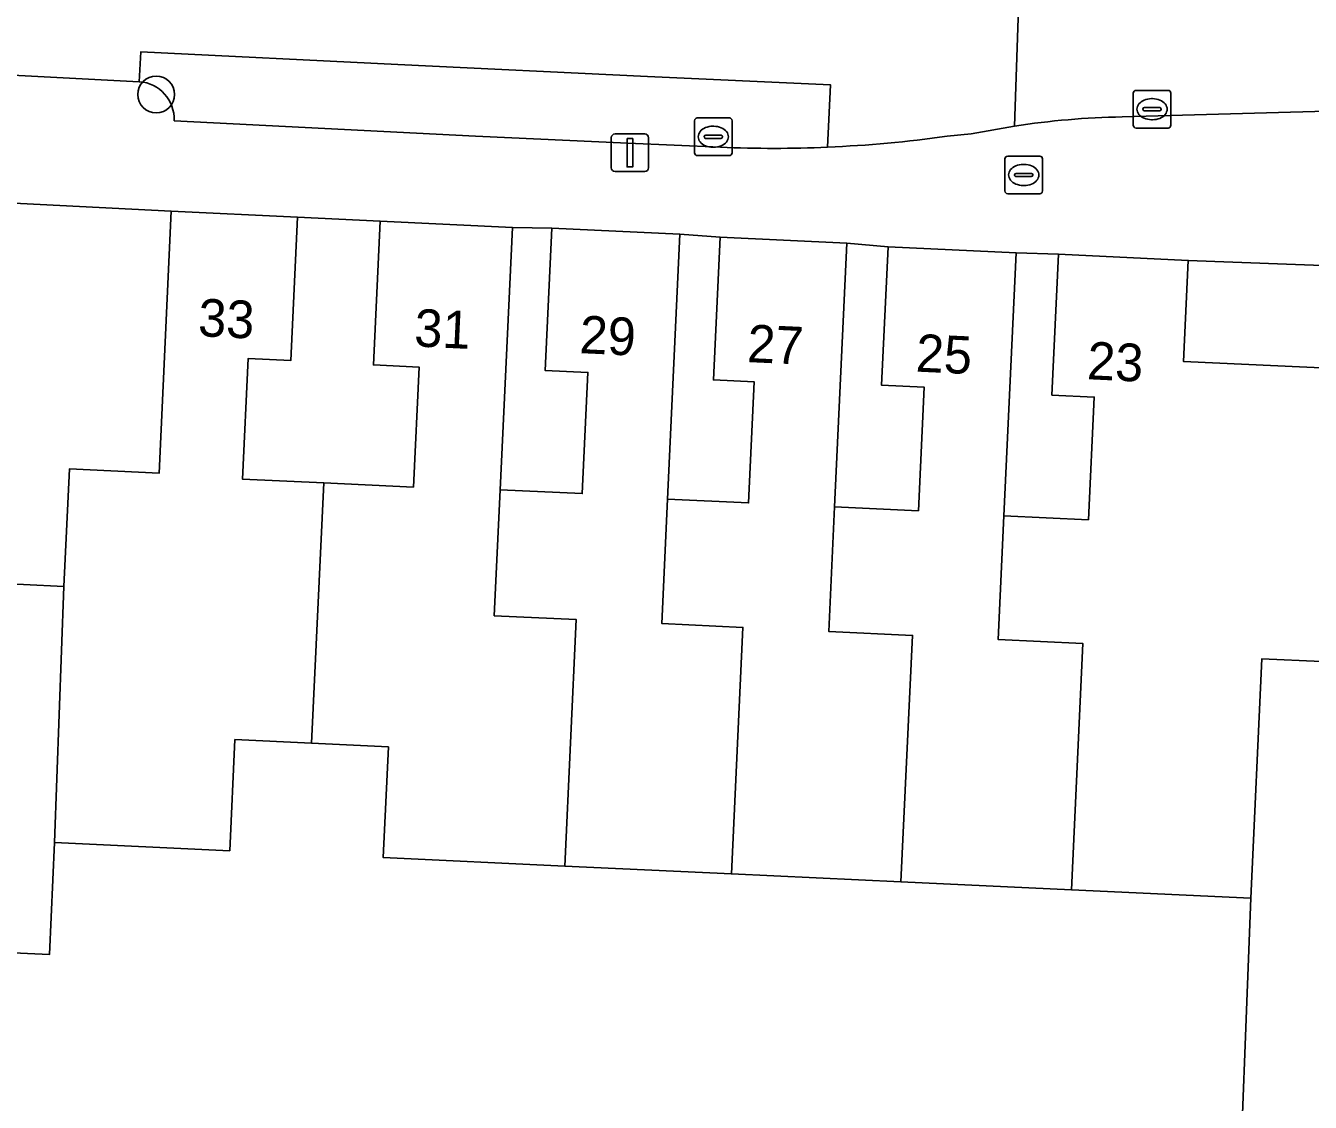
# Model space of a CAD drawing. Extents: x 162989 to 165008, y 383432 to 384338.
# Drawn here: x 164720.35 to 164754.48, y 383853.78 to 383882.39 of the extents above; entities that cross this region are included whole.
import ezdxf

# ---------------------------------------------------------------- set-up
doc = ezdxf.new("R2010")
doc.units = 0
for name, color, linetype in [('IMGEO_Boom', 7, 'Continuous'), ('IMGEO_Brandkraan', 7, 'Continuous'), ('IMGEO_Erf', 7, 'Continuous'), ('IMGEO_Kolk', 7, 'Continuous'), ('IMGEO_Lichtmast', 7, 'Continuous'), ('IMGEO_Pand', 7, 'Continuous'), ('IMGEO_Pand_nummerreeks', 7, 'Continuous'), ('IMGEO_Parkeervlak_open', 7, 'Continuous'), ('IMGEO_Rijbaan_lokaal_open', 7, 'Continuous'), ('IMGEO_Voetpad_open', 7, 'Continuous')]:
    doc.layers.add(name, color=color, linetype=linetype)

msp = doc.modelspace()

# ---------------------------------------------------------------- linework, layer by layer
at = {"layer": 'IMGEO_Boom'}
msp.add_circle((164723.815, 383880.56), 0.489, dxfattribs=at)
at = {"layer": 'IMGEO_Brandkraan'}
for p, q in [((164746.368, 383877.994), (164746.368, 383878.846)), ((164746.443, 383878.92), (164747.295, 383878.92)), ((164747.369, 383878.846), (164747.369, 383877.994)), ((164746.67, 383878.463), (164747.068, 383878.463)), ((164746.856, 383878.7), (164746.881, 383878.7)), ((164746.627, 383878.414), (164746.627, 383878.426)), ((164747.065, 383878.377), (164746.667, 383878.377)), ((164746.879, 383878.14), (164746.854, 383878.14)), ((164747.111, 383878.426), (164747.111, 383878.414)), ((164747.295, 383877.92), (164746.443, 383877.92))]:
    msp.add_line(p, q, dxfattribs=at)
for points in [[(164746.368, 383877.994), (164746.368, 383878.846)], [(164746.443, 383878.92), (164747.295, 383878.92)], [(164747.369, 383878.846), (164747.369, 383877.994)], [(164747.295, 383877.92), (164746.443, 383877.92)]]:
    msp.add_lwpolyline(points, dxfattribs=at)
for centre, radius, start, end in [((164746.445, 383878.844), 0.0765, 91.552, 178.448), ((164746.445, 383878.844), 0.0765, 91.552, 178.448), ((164747.293, 383878.844), 0.0765, 1.552, 88.448), ((164747.293, 383878.844), 0.0765, 1.552, 88.448), ((164746.667, 383878.423), 0.0403, 85.8775, 175.7526), ((164747.072, 383878.425), 0.0386, 1.7309, 96.639), ((164746.664, 383878.413), 0.0366, 178.938, 274.7102), ((164747.068, 383878.42), 0.043, 264.8664, 352.4533), ((164746.445, 383877.996), 0.0765, 181.552, 268.448), ((164746.445, 383877.996), 0.0765, 181.552, 268.448), ((164747.293, 383877.996), 0.0765, 271.552, 358.448), ((164747.293, 383877.996), 0.0765, 271.552, 358.448)]:
    msp.add_arc(centre, radius, start, end, dxfattribs=at)
for centre, major_axis, ratio, start_param, end_param in [((164746.855, 383878.42), (-0.387, 0.002), 0.722429, 4.712389, 7.853982), ((164746.88, 383878.42), (-0.39, 0.002), 0.717154, 1.570796, 4.712389)]:
    msp.add_ellipse(centre, major_axis=major_axis, ratio=ratio, start_param=start_param, end_param=end_param, dxfattribs=at)
at = {"layer": 'IMGEO_Erf'}
for points in [[(164698.501, 383868.459), (164705.505, 383868.132), (164707.973, 383868.017), (164708.135, 383871.498), (164710.417, 383871.391), (164710.256, 383867.954), (164712.488, 383867.849), (164712.647, 383871.255), (164714.912, 383871.149), (164714.755, 383867.795), (164716.963, 383867.692), (164717.119, 383871.026), (164719.361, 383870.921), (164719.205, 383867.586), (164721.36, 383867.485), (164721.506, 383870.607), (164723.891, 383870.495), (164724.216, 383877.454), (164698.969, 383878.739), (164698.843, 383875.97)], [(164727.57, 383877.297), (164727.392, 383873.486), (164726.255, 383873.539), (164726.105, 383870.339), (164728.267, 383870.238), (164730.65, 383870.127), (164730.799, 383873.315), (164729.586, 383873.372), (164729.765, 383877.191)], [(164733.282, 383877.027), (164732.957, 383870.057), (164735.135, 383869.955), (164735.285, 383873.171), (164734.148, 383873.224), (164734.324, 383877.005)], [(164737.732, 383876.845), (164737.403, 383869.804), (164739.559, 383869.703), (164739.709, 383872.921), (164738.623, 383872.972), (164738.8, 383876.765)], [(164742.166, 383876.608), (164741.839, 383869.602), (164744.072, 383869.497), (164744.226, 383872.777), (164743.091, 383872.83), (164743.263, 383876.513)], [(164746.666, 383876.354), (164746.339, 383869.364), (164748.588, 383869.259), (164748.741, 383872.519), (164747.619, 383872.572), (164747.793, 383876.311)], [(164755.278, 383875.993), (164751.24, 383876.15), (164751.115, 383873.463), (164755.161, 383873.275)]]:
    msp.add_lwpolyline(points, close=True, dxfattribs=at)
msp.add_lwpolyline([(164752.537, 383849.796), (164752.901, 383859.202), (164748.137, 383859.425), (164743.604, 383859.636), (164739.1, 383859.847), (164734.673, 383860.054), (164729.847, 383860.279), (164729.985, 383863.223), (164727.945, 383863.319), (164725.907, 383863.414), (164725.77, 383860.463), (164721.115, 383860.681), (164720.976, 383857.703), (164716.511, 383857.911), (164712.047, 383858.12), (164707.031, 383858.354), (164707.179, 383861.502), (164705.192, 383861.595), (164703.205, 383861.688), (164703.057, 383858.526), (164698.048, 383858.76), (164697.755, 383852.471)], dxfattribs=at)
at = {"layer": 'IMGEO_Kolk'}
for p, q in [((164749.778, 383879.742), (164749.778, 383880.594)), ((164749.853, 383880.668), (164750.705, 383880.668)), ((164750.779, 383880.594), (164750.779, 383879.742)), ((164750.037, 383880.162), (164750.037, 383880.174)), ((164750.08, 383880.211), (164750.478, 383880.211)), ((164750.266, 383880.448), (164750.291, 383880.448)), ((164750.521, 383880.174), (164750.521, 383880.162)), ((164738.119, 383879.009), (164738.119, 383879.861)), ((164738.194, 383879.935), (164739.046, 383879.935)), ((164739.12, 383879.861), (164739.12, 383879.009)), ((164750.475, 383880.125), (164750.077, 383880.125)), ((164750.289, 383879.888), (164750.264, 383879.888)), ((164738.421, 383879.478), (164738.819, 383879.478)), ((164738.607, 383879.715), (164738.632, 383879.715)), ((164750.705, 383879.668), (164749.853, 383879.668)), ((164738.378, 383879.429), (164738.378, 383879.441)), ((164738.816, 383879.392), (164738.418, 383879.392)), ((164738.63, 383879.155), (164738.605, 383879.155)), ((164738.862, 383879.441), (164738.862, 383879.429)), ((164739.046, 383878.935), (164738.194, 383878.935))]:
    msp.add_line(p, q, dxfattribs=at)
for points in [[(164749.778, 383879.742), (164749.778, 383880.594)], [(164749.853, 383880.668), (164750.705, 383880.668)], [(164750.779, 383880.594), (164750.779, 383879.742)], [(164738.119, 383879.009), (164738.119, 383879.861)], [(164738.194, 383879.935), (164739.046, 383879.935)], [(164739.12, 383879.861), (164739.12, 383879.009)], [(164750.705, 383879.668), (164749.853, 383879.668)], [(164739.046, 383878.935), (164738.194, 383878.935)]]:
    msp.add_lwpolyline(points, dxfattribs=at)
for centre, radius, start, end in [((164749.855, 383880.592), 0.0765, 91.552, 178.448), ((164749.855, 383880.592), 0.0765, 91.552, 178.448), ((164750.703, 383880.592), 0.0765, 1.552, 88.448), ((164750.703, 383880.592), 0.0765, 1.552, 88.448), ((164750.077, 383880.171), 0.0403, 85.8775, 175.7526), ((164750.074, 383880.161), 0.0366, 178.938, 274.7102), ((164750.478, 383880.168), 0.043, 264.8664, 352.4533), ((164750.482, 383880.173), 0.0386, 1.7309, 96.639), ((164738.196, 383879.859), 0.0765, 91.552, 178.448), ((164738.196, 383879.859), 0.0765, 91.552, 178.448), ((164739.044, 383879.859), 0.0765, 1.552, 88.448), ((164739.044, 383879.859), 0.0765, 1.552, 88.448), ((164738.418, 383879.438), 0.0403, 85.8775, 175.7526), ((164738.823, 383879.44), 0.0386, 1.7309, 96.639), ((164749.855, 383879.744), 0.0765, 181.552, 268.448), ((164749.855, 383879.744), 0.0765, 181.552, 268.448), ((164750.703, 383879.744), 0.0765, 271.552, 358.448), ((164750.703, 383879.744), 0.0765, 271.552, 358.448), ((164738.415, 383879.428), 0.0366, 178.938, 274.7102), ((164738.819, 383879.435), 0.043, 264.8664, 352.4533), ((164738.196, 383879.011), 0.0765, 181.552, 268.448), ((164738.196, 383879.011), 0.0765, 181.552, 268.448), ((164739.044, 383879.011), 0.0765, 271.552, 358.448), ((164739.044, 383879.011), 0.0765, 271.552, 358.448)]:
    msp.add_arc(centre, radius, start, end, dxfattribs=at)
for centre, major_axis, ratio, start_param, end_param in [((164750.265, 383880.168), (-0.387, 0.002), 0.722429, 4.712389, 7.853982), ((164750.29, 383880.168), (-0.39, 0.002), 0.717154, 1.570796, 4.712389), ((164738.606, 383879.435), (-0.387, 0.002), 0.722429, 4.712389, 7.853982), ((164738.631, 383879.435), (-0.39, 0.002), 0.717154, 1.570796, 4.712389)]:
    msp.add_ellipse(centre, major_axis=major_axis, ratio=ratio, start_param=start_param, end_param=end_param, dxfattribs=at)
at = {"layer": 'IMGEO_Lichtmast'}
for p, q in [((164736.007, 383879.511), (164736.797, 383879.511)), ((164736.797, 383879.511), (164736.007, 383879.511)), ((164735.907, 383878.611), (164735.907, 383879.411)), ((164735.907, 383879.411), (164735.907, 383878.611)), ((164736.897, 383879.411), (164736.897, 383878.611)), ((164736.897, 383878.611), (164736.897, 383879.411)), ((164736.797, 383878.511), (164736.007, 383878.511)), ((164736.007, 383878.511), (164736.797, 383878.511))]:
    msp.add_line(p, q, dxfattribs=at)
msp.add_lwpolyline([(164736.327, 383879.386), (164736.477, 383879.386), (164736.477, 383878.636), (164736.327, 383878.636), (164736.327, 383879.386)], dxfattribs=at)
for centre, start, end in [((164736.007, 383879.411), 90, 180), ((164736.007, 383879.411), 90, 180), ((164736.797, 383879.411), 0, 90), ((164736.797, 383879.411), 360, 90), ((164736.007, 383878.611), 180, 270), ((164736.007, 383878.611), 180, 270), ((164736.797, 383878.611), 270, 0), ((164736.797, 383878.611), 270, 0)]:
    msp.add_arc(centre, 0.1, start, end, dxfattribs=at)
at = {"layer": 'IMGEO_Pand'}
for points in [[(164721.115, 383860.681), (164725.77, 383860.463), (164725.907, 383863.414), (164727.945, 383863.319), (164728.267, 383870.238), (164726.105, 383870.339), (164726.255, 383873.539), (164727.392, 383873.486), (164727.57, 383877.297), (164724.216, 383877.454), (164723.891, 383870.495), (164721.506, 383870.607), (164721.36, 383867.485)], [(164728.267, 383870.238), (164727.945, 383863.319), (164729.985, 383863.223), (164729.847, 383860.279), (164734.673, 383860.054), (164734.979, 383866.604), (164732.799, 383866.706), (164732.957, 383870.057), (164733.282, 383877.027), (164729.765, 383877.191), (164729.586, 383873.372), (164730.799, 383873.315), (164730.65, 383870.127)], [(164737.403, 383869.804), (164737.732, 383876.845), (164734.324, 383877.005), (164734.148, 383873.224), (164735.285, 383873.171), (164735.135, 383869.955), (164732.957, 383870.057), (164732.799, 383866.706), (164734.979, 383866.604), (164734.673, 383860.054), (164739.1, 383859.847), (164739.406, 383866.397), (164737.252, 383866.497)], [(164737.403, 383869.804), (164737.252, 383866.497), (164739.406, 383866.397), (164739.1, 383859.847), (164743.604, 383859.636), (164743.914, 383866.185), (164741.687, 383866.29), (164741.839, 383869.602), (164742.166, 383876.608), (164738.8, 383876.765), (164738.623, 383872.972), (164739.709, 383872.921), (164739.559, 383869.703)], [(164741.839, 383869.602), (164741.687, 383866.29), (164743.914, 383866.185), (164743.604, 383859.636), (164748.137, 383859.425), (164748.439, 383865.973), (164746.187, 383866.079), (164746.339, 383869.364), (164746.666, 383876.354), (164743.263, 383876.513), (164743.091, 383872.83), (164744.226, 383872.777), (164744.072, 383869.497)], [(164746.339, 383869.364), (164746.187, 383866.079), (164748.439, 383865.973), (164748.137, 383859.425), (164752.901, 383859.202), (164753.199, 383865.566), (164754.778, 383865.493), (164755.161, 383873.275), (164751.115, 383873.463), (164751.24, 383876.15), (164747.793, 383876.311), (164747.619, 383872.572), (164748.741, 383872.519), (164748.588, 383869.259)], [(164716.511, 383857.911), (164720.976, 383857.703), (164721.115, 383860.681), (164721.36, 383867.485), (164719.205, 383867.586), (164719.361, 383870.921), (164717.119, 383871.026), (164716.963, 383867.692), (164714.755, 383867.795), (164714.606, 383864.561), (164716.815, 383864.458)]]:
    msp.add_lwpolyline(points, close=True, dxfattribs=at)
at = {"layer": 'IMGEO_Parkeervlak_open'}
for points in [[(164741.657, 383879.159), (164741.737, 383880.812), (164736.87, 383881.037), (164730.237, 383881.356), (164723.403, 383881.689), (164723.366, 383880.898)], [(164724.289, 383879.862), (164732.303, 383879.451), (164736.348, 383879.261), (164738.813, 383879.156)]]:
    msp.add_lwpolyline(points, dxfattribs=at)
for centre, radius, start, end in [((164723.3, 383879.91), 0.99, 357.2293, 86.168), ((164740.2, 383912.291), 33.164, 267.603, 272.5179)]:
    msp.add_arc(centre, radius, start, end, dxfattribs=at)
at = {"layer": 'IMGEO_Rijbaan_lokaal_open'}
for points in [[(164761.327, 383886.239), (164757.923, 383890.178), (164756.11, 383888.685), (164754.895, 383888.738), (164754.903, 383888.92), (164751.086, 383889.049), (164750.67, 383886.701), (164749.251, 383886.728), (164746.8, 383884.949), (164746.62, 383879.718)], [(164694.958, 383887.23), (164693.393, 383887.264), (164693.121, 383882.249), (164693.027, 383882.253), (164692.977, 383881.409), (164693.525, 383881.381), (164699.184, 383881.094), (164699.258, 383882.876), (164719.32, 383881.876), (164719.272, 383881.105), (164719.312, 383881.105), (164723.366, 383880.898), (164723.403, 383881.689), (164730.237, 383881.356), (164736.87, 383881.037), (164741.737, 383880.812), (164741.657, 383879.159)], [(164744.832, 383879.45), (164745.468, 383879.509), (164746.62, 383879.718), (164746.8, 383884.949), (164746.672, 383884.917), (164745.663, 383884.942), (164739.591, 383885.162), (164739.51, 383885.166), (164739.475, 383884.309), (164733.519, 383884.654), (164733.624, 383886.42)], [(164749.483, 383879.962), (164755.558, 383880.129), (164756.01, 383880.104), (164762.534, 383879.748), (164762.667, 383882.694), (164760.494, 383882.792), (164760.623, 383885.649), (164761.327, 383886.239)]]:
    msp.add_lwpolyline(points, dxfattribs=at)
for centre, radius, start, end in [((164749.839, 383858.867), 21.098, 90.9666, 98.7759), ((164740.357, 383910.81), 31.677, 272.3521, 278.1213)]:
    msp.add_arc(centre, radius, start, end, dxfattribs=at)
at = {"layer": 'IMGEO_Voetpad_open'}
for points in [[(164723.366, 383880.898), (164719.312, 383881.105), (164719.272, 383881.105)], [(164738.813, 383879.156), (164736.348, 383879.261), (164732.303, 383879.451), (164724.289, 383879.862)], [(164755.558, 383880.129), (164749.483, 383879.962)], [(164746.62, 383879.718), (164745.468, 383879.509), (164744.832, 383879.45)], [(164674.415, 383877.235), (164676.682, 383877.102), (164680.073, 383876.936), (164681.184, 383876.89), (164684.563, 383876.725), (164685.656, 383876.662), (164689.142, 383876.491), (164690.266, 383876.429), (164693.614, 383876.265), (164698.843, 383875.97), (164698.969, 383878.739), (164724.216, 383877.454), (164727.57, 383877.297), (164729.765, 383877.191), (164733.282, 383877.027), (164734.324, 383877.005), (164737.732, 383876.845), (164738.8, 383876.765), (164742.166, 383876.608), (164743.263, 383876.513), (164746.666, 383876.354), (164747.793, 383876.311), (164751.24, 383876.15), (164755.278, 383875.993)]]:
    msp.add_lwpolyline(points, dxfattribs=at)
msp.add_lwpolyline([(164756.697, 383873.337), (164756.398, 383873.345), (164755.161, 383873.275), (164754.778, 383865.493), (164753.199, 383865.566), (164752.901, 383859.202), (164752.537, 383849.796), (164752.366, 383845.824), (164751.993, 383838.169), (164751.845, 383834.713), (164751.773, 383833.627), (164751.625, 383830.183), (164751.565, 383829.12), (164751.415, 383825.634), (164751.155, 383820.282), (164756.121, 383819.979), (164756.296, 383824.437), (164756.665, 383824.423), (164758.054, 383824.34), (164758.135, 383826.41), (164754.047, 383826.63), (164754.346, 383832.046), (164754.675, 383832.001)], close=True, dxfattribs=at)
for centre, radius, start, end in [((164723.3, 383879.91), 0.99, 357.2293, 86.168), ((164749.839, 383858.867), 21.098, 90.9666, 98.7759), ((164740.2, 383912.291), 33.164, 267.603, 272.5179), ((164740.357, 383910.81), 31.677, 272.3521, 278.1213)]:
    msp.add_arc(centre, radius, start, end, dxfattribs=at)

# ---------------------------------------------------------------- texts
at = {"layer": 'IMGEO_Pand_nummerreeks'}
for s, rotation, p in [('33', 357.32, (164724.914, 383874.138)), ('31', 357.3302, (164730.658, 383873.866)), ('29', 357.312, (164735.049, 383873.687)), ('27', 357.3295, (164739.505, 383873.449)), ('25', 357.3249, (164743.986, 383873.196)), ('23', 357.3258, (164748.538, 383872.993))]:
    msp.add_text(s, height=1, rotation=rotation, dxfattribs=at).set_placement(p)

doc.saveas('drawing.dxf')
